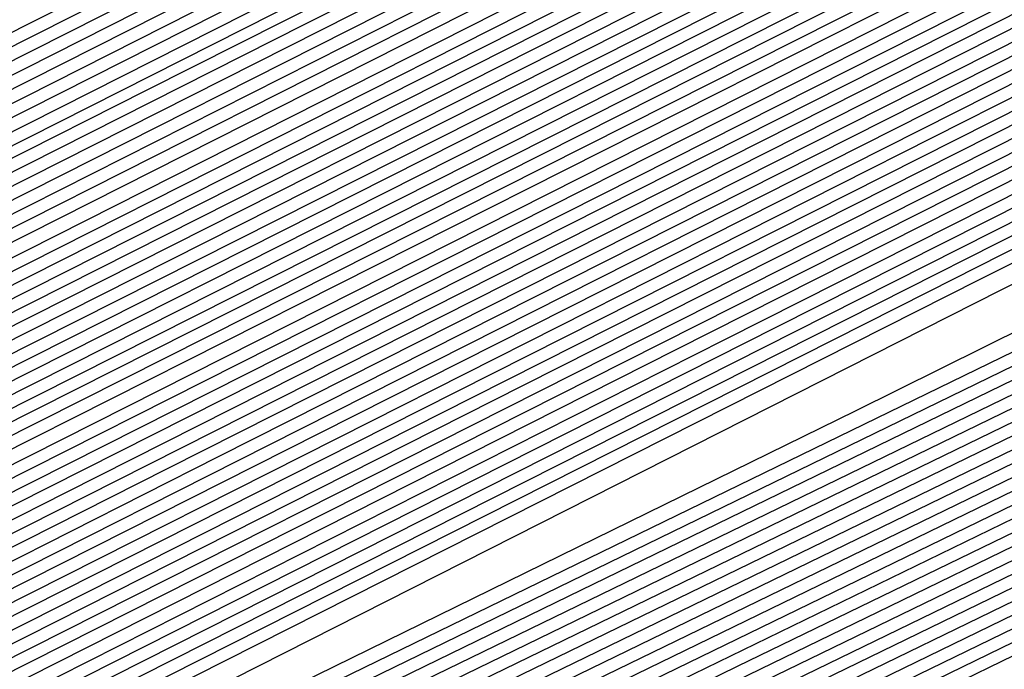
# Model space of a CAD drawing. Extents: x 3249832 to 3255657, y 13789405 to 13793316.
# Tile 381 of 656: x 3254717.086 to 3254718.228, y 13790588.887 to 13790589.639. Entities that reach past the tile are written whole.
import ezdxf

# ---------------------------------------------------------------- set-up
doc = ezdxf.new("R2010")
doc.units = 0
doc.header["$LTSCALE"] = 100
doc.header["$MEASUREMENT"] = 0
for name, color, linetype in [('GRATIO_CON', 10, 'CONTINUOUS'), ('GRATIO_ICON', 7, 'CONTINUOUS'), ('TARGETS_EAST', 7, 'CONTINUOUS')]:
    doc.layers.add(name, color=color, linetype=linetype)

# ---------------------------------------------------------------- blocks, each defined once
blk = doc.blocks.new('Gratio_032316_contours')
at = {"layer": 'GRATIO_CON', "color": 1, "linetype": 'Continuous', "flags": 128}
for points in [[(3254643.9573, 13790552.6097), (3254661.9705, 13790561.3498), (3254683.1246, 13790571.6892), (3254701.0934, 13790580.4969), (3254711.1333, 13790585.4226), (3254714.8321, 13790587.2398), (3254715.3601, 13790587.5029), (3254715.3596, 13790587.5069), (3254715.3595, 13790587.5098), (3254715.3603, 13790587.5104), (3254715.8805, 13790587.7597), (3254719.5093, 13790589.5191), (3254729.3537, 13790594.3022), (3254746.9632, 13790602.8693), (3254767.6581, 13790612.9672), (3254785.2011, 13790621.5892)], [(3254645.7757, 13790553.5142), (3254663.3285, 13790562.0309), (3254683.9419, 13790572.1067), (3254701.4513, 13790580.6909), (3254711.2342, 13790585.4933), (3254714.8385, 13790587.2659), (3254715.3542, 13790587.5212), (3254715.853, 13790587.7617), (3254719.3325, 13790589.4492), (3254728.7721, 13790594.0356), (3254745.6576, 13790602.2505), (3254765.5015, 13790611.9331), (3254782.3232, 13790620.2006)], [(3254647.5941, 13790554.4186), (3254664.6865, 13790562.712), (3254684.7593, 13790572.5235), (3254701.8095, 13790580.8826), (3254711.336, 13790585.5591), (3254714.8458, 13790587.2852), (3254715.348, 13790587.5339), (3254715.8254, 13790587.7641), (3254719.1557, 13790589.3793), (3254728.1905, 13790593.7691), (3254744.3519, 13790601.6317), (3254763.3449, 13790610.8991), (3254779.4453, 13790618.8121)], [(3254651.2308, 13790556.2274), (3254667.4026, 13790564.0741), (3254686.3942, 13790573.3572), (3254702.526, 13790581.266), (3254711.5395, 13790585.6907), (3254714.8603, 13790587.3239), (3254715.3355, 13790587.5594), (3254715.7702, 13790587.7691), (3254718.8022, 13790589.2396), (3254727.0274, 13790593.236), (3254741.7406, 13790600.3941), (3254759.0318, 13790608.8311), (3254773.6894, 13790616.035)], [(3254653.0492, 13790557.1319), (3254668.7606, 13790564.7552), (3254687.2116, 13790573.774), (3254702.8843, 13790581.4577), (3254711.6412, 13790585.7564), (3254714.8676, 13790587.3433), (3254715.3293, 13790587.5721), (3254715.7426, 13790587.7716), (3254718.6254, 13790589.1697), (3254726.4458, 13790592.9695), (3254740.435, 13790599.7753), (3254756.8752, 13790607.7971), (3254770.8115, 13790614.6465), (3254778.5294, 13790618.5309)], [(3254646.2517, 13790553.9528), (3254654.8675, 13790558.0363), (3254670.1186, 13790565.4362), (3254688.0291, 13790574.1908), (3254703.2426, 13790581.6494), (3254711.743, 13790585.8222), (3254714.8749, 13790587.3627), (3254715.3231, 13790587.5848), (3254715.7151, 13790587.774), (3254718.4486, 13790589.0998), (3254725.8643, 13790592.703), (3254739.1294, 13790599.1565), (3254754.7186, 13790606.7631), (3254767.9336, 13790613.258), (3254775.252, 13790616.9413)], [(3254648.3232, 13790554.9771), (3254656.6859, 13790558.9407), (3254671.4766, 13790566.1173), (3254688.8465, 13790574.6076), (3254703.6008, 13790581.8411), (3254711.8447, 13790585.888), (3254714.8821, 13790587.382), (3254715.3169, 13790587.5976), (3254715.6875, 13790587.7765), (3254718.2718, 13790589.03), (3254725.2827, 13790592.4364), (3254737.8237, 13790598.5377), (3254752.562, 13790605.7291), (3254765.0557, 13790611.8694), (3254771.9746, 13790615.3518)], [(3254652.466, 13790557.0257), (3254660.3226, 13790560.7496), (3254674.1927, 13790567.4794), (3254690.4813, 13790575.4413), (3254704.3173, 13790582.2246), (3254712.0482, 13790586.0196), (3254714.8967, 13790587.4207), (3254715.3044, 13790587.623), (3254715.6323, 13790587.7815), (3254717.9183, 13790588.8903), (3254724.1196, 13790591.9033), (3254735.2124, 13790597.3001), (3254748.2489, 13790603.6611), (3254759.2998, 13790609.0924), (3254765.4198, 13790612.1726), (3254767.5973, 13790613.3706), (3254767.8046, 13790613.628), (3254767.8447, 13790613.807), (3254768.8446, 13790614.4523), (3254771.7623, 13790616.0293)], [(3254651.241, 13790556.5836), (3254654.5375, 13790558.0501), (3254662.141, 13790561.654), (3254675.5507, 13790568.1605), (3254691.2988, 13790575.8581), (3254704.6756, 13790582.4163), (3254712.1499, 13790586.0854), (3254714.904, 13790587.4401), (3254715.2982, 13790587.6357), (3254715.6047, 13790587.7839), (3254717.7415, 13790588.8204), (3254723.538, 13790591.6368), (3254733.9068, 13790596.6813), (3254746.0923, 13790602.627), (3254756.4219, 13790607.7038), (3254762.1424, 13790610.583), (3254764.1778, 13790611.7028), (3254764.3715, 13790611.9434), (3254764.4337, 13790612.1232), (3254765.5415, 13790612.8137), (3254768.7386, 13790614.5249), (3254774.566, 13790617.5186)], [(3254651.548, 13790556.8702), (3254653.3699, 13790557.6315), (3254656.6089, 13790559.0744), (3254663.9594, 13790562.5584), (3254676.9087, 13790568.8416), (3254692.1162, 13790576.2749), (3254705.0338, 13790582.608), (3254712.2517, 13790586.1512), (3254714.9112, 13790587.4594), (3254715.292, 13790587.6484), (3254715.5771, 13790587.7864), (3254717.5647, 13790588.7505), (3254722.9564, 13790591.3703), (3254732.6011, 13790596.0625), (3254743.9357, 13790601.593), (3254753.544, 13790606.3153), (3254758.865, 13790608.9934), (3254760.7582, 13790610.035), (3254760.9385, 13790610.2589), (3254761.0228, 13790610.4394), (3254762.2384, 13790611.1751), (3254765.7149, 13790613.0205), (3254772.0375, 13790616.2604)], [(3254678.2668, 13790569.5227), (3254692.9336, 13790576.6918), (3254705.3921, 13790582.7997), (3254712.3534, 13790586.217), (3254714.9185, 13790587.4788), (3254715.2858, 13790587.6612), (3254715.5496, 13790587.7889), (3254717.3879, 13790588.6807), (3254722.3749, 13790591.1037), (3254731.2955, 13790595.4436), (3254741.7791, 13790600.559), (3254750.666, 13790604.9267), (3254755.5876, 13790607.4038), (3254757.3387, 13790608.3672), (3254757.5054, 13790608.5743), (3254757.6118, 13790608.7556), (3254758.9353, 13790609.5366), (3254762.6912, 13790611.5161), (3254769.509, 13790615.0021), (3254777.6739, 13790619.1394)], [(3254680.9828, 13790570.8848), (3254694.5684, 13790577.5253), (3254706.1082, 13790583.1826), (3254712.556, 13790586.3474), (3254714.9315, 13790587.5159), (3254715.271, 13790587.6858), (3254715.2714, 13790587.6881), (3254715.2722, 13790587.6892), (3254715.2732, 13790587.689), (3254715.4944, 13790587.7945), (3254717.0344, 13790588.541), (3254721.2117, 13790590.5707), (3254728.6842, 13790594.206), (3254737.4659, 13790598.491), (3254744.9102, 13790602.1497), (3254749.0328, 13790604.2246), (3254750.4996, 13790605.0316), (3254750.6393, 13790605.2051), (3254750.7899, 13790605.388), (3254752.329, 13790606.2594), (3254756.6438, 13790608.5072), (3254764.4521, 13790612.4857), (3254773.7947, 13790617.2146)], [(3254682.3408, 13790571.5658), (3254695.3858, 13790577.9421), (3254706.4664, 13790583.3743), (3254712.6576, 13790586.4132), (3254714.9386, 13790587.5352), (3254715.2646, 13790587.6983), (3254715.2651, 13790587.7006), (3254715.2659, 13790587.7017), (3254715.267, 13790587.7016), (3254715.4668, 13790587.797), (3254716.8576, 13790588.4711), (3254720.6302, 13790590.3041), (3254727.3786, 13790593.5872), (3254735.3094, 13790597.457), (3254742.0323, 13790600.7611), (3254745.7554, 13790602.635), (3254747.0801, 13790603.3639), (3254747.2062, 13790603.5205), (3254747.379, 13790603.7042), (3254749.0259, 13790604.6209), (3254753.6201, 13790607.0028), (3254761.9237, 13790611.2275), (3254771.8551, 13790616.2521)], [(3254683.6989, 13790572.2469), (3254696.2032, 13790578.3589), (3254706.8246, 13790583.566), (3254712.7593, 13790586.4789), (3254714.9457, 13790587.5545), (3254715.2583, 13790587.7108), (3254715.2588, 13790587.7131), (3254715.2597, 13790587.7142), (3254715.2608, 13790587.7142), (3254715.4392, 13790587.7994), (3254716.6808, 13790588.4013), (3254720.0486, 13790590.0376), (3254726.0729, 13790592.9684), (3254733.1528, 13790596.423), (3254739.1543, 13790599.3726), (3254742.478, 13790601.0454), (3254743.6606, 13790601.6961), (3254743.7731, 13790601.8359), (3254743.968, 13790602.0204), (3254745.7228, 13790602.9823), (3254750.5964, 13790605.4984), (3254759.3952, 13790609.9692), (3254769.9155, 13790615.2897), (3254779.2011, 13790619.9784)], [(3254685.0569, 13790572.928), (3254697.0206, 13790578.7757), (3254707.1829, 13790583.7577), (3254712.8609, 13790586.5447), (3254714.9528, 13790587.5738), (3254715.2519, 13790587.7234), (3254715.2526, 13790587.7256), (3254715.2535, 13790587.7267), (3254715.2546, 13790587.7269), (3254715.4116, 13790587.8019), (3254716.504, 13790588.3314), (3254719.4671, 13790589.7711), (3254724.7673, 13790592.3496), (3254730.9962, 13790595.389), (3254736.2764, 13790597.9841), (3254739.2006, 13790599.4558), (3254740.241, 13790600.0283), (3254740.3401, 13790600.1513), (3254740.5571, 13790600.3366), (3254742.4197, 13790601.3437), (3254747.5727, 13790603.994), (3254756.8668, 13790608.711), (3254767.9759, 13790614.3273), (3254777.7802, 13790619.2776)], [(3254687.7729, 13790574.2901), (3254698.6554, 13790579.6094), (3254707.8993, 13790584.1411), (3254713.0642, 13790586.6762), (3254714.9671, 13790587.6123), (3254715.2393, 13790587.7484), (3254715.24, 13790587.7505), (3254715.241, 13790587.7518), (3254715.2422, 13790587.7521), (3254715.3565, 13790587.8068), (3254716.1504, 13790588.1917), (3254718.3039, 13790589.238), (3254722.156, 13790591.112), (3254726.683, 13790593.3209), (3254730.5206, 13790595.207), (3254732.6458, 13790596.2766), (3254733.4019, 13790596.6927), (3254733.4739, 13790596.7821), (3254733.7351, 13790596.969), (3254735.8135, 13790598.0666), (3254741.5253, 13790600.9852), (3254751.8099, 13790606.1945), (3254764.0967, 13790612.4024), (3254774.9383, 13790617.8759)], [(3254689.131, 13790574.9712), (3254699.4729, 13790580.0262), (3254708.2575, 13790584.3328), (3254713.1658, 13790586.742), (3254714.9742, 13790587.6316), (3254715.2329, 13790587.761), (3254715.2337, 13790587.763), (3254715.2348, 13790587.7643), (3254715.2359, 13790587.7648), (3254715.3289, 13790587.8092), (3254715.9737, 13790588.1218), (3254717.7224, 13790588.9714), (3254720.8504, 13790590.4932), (3254724.5264, 13790592.2869), (3254727.6426, 13790593.8185), (3254729.3684, 13790594.687), (3254729.9824, 13790595.0249), (3254730.0409, 13790595.0975), (3254730.3242, 13790595.2852), (3254732.5104, 13790596.428), (3254738.5016, 13790599.4807), (3254749.2814, 13790604.9363), (3254762.1571, 13790611.44), (3254773.5174, 13790617.1751)], [(3254690.489, 13790575.6522), (3254700.2903, 13790580.443), (3254708.6157, 13790584.5245), (3254713.2674, 13790586.8077), (3254714.9813, 13790587.6509), (3254715.2266, 13790587.7735), (3254715.2275, 13790587.7755), (3254715.2286, 13790587.7768), (3254715.2297, 13790587.7774), (3254715.3013, 13790587.8117), (3254715.7969, 13790588.0519), (3254717.1408, 13790588.7049), (3254719.5447, 13790589.8744), (3254722.3699, 13790591.2529), (3254724.7647, 13790592.4299), (3254726.091, 13790593.0974), (3254726.5629, 13790593.3571), (3254726.6078, 13790593.4129), (3254726.9132, 13790593.6014), (3254729.2072, 13790594.7894), (3254735.4779, 13790597.9763), (3254746.753, 13790603.6781), (3254760.2175, 13790610.4776), (3254772.0965, 13790616.4743)], [(3254691.847, 13790576.3333), (3254701.1077, 13790580.8598), (3254708.9739, 13790584.7162), (3254713.3691, 13790586.8735), (3254714.9885, 13790587.6701), (3254715.2202, 13790587.7861), (3254715.2212, 13790587.788), (3254715.2224, 13790587.7893), (3254715.2235, 13790587.79), (3254715.2737, 13790587.8141), (3254715.6201, 13790587.9821), (3254716.5592, 13790588.4384), (3254718.2391, 13790589.2556), (3254720.2133, 13790590.2189), (3254721.8868, 13790591.0414), (3254722.8136, 13790591.5079), (3254723.1433, 13790591.6893), (3254723.1747, 13790591.7283), (3254723.5023, 13790591.9176), (3254725.9041, 13790593.1509), (3254732.4543, 13790596.4719), (3254744.2245, 13790602.4199), (3254758.2779, 13790609.5152)], [(3254687.5981, 13790574.316), (3254694.5631, 13790577.6954), (3254702.7425, 13790581.6935), (3254709.6903, 13790585.0996), (3254713.5723, 13790587.005), (3254715.0027, 13790587.7087), (3254715.2076, 13790587.8111), (3254715.2155, 13790587.8162), (3254715.2646, 13790587.8408), (3254715.3952, 13790587.9046), (3254715.6275, 13790588.0179), (3254715.8997, 13790588.1512), (3254716.1297, 13790588.2654), (3254716.6303, 13790588.5199), (3254719.2939, 13790589.8681), (3254726.4082, 13790593.462), (3254739.168, 13790599.9031), (3254754.3988, 13790607.5903), (3254767.8337, 13790614.3719), (3254776.2164, 13790618.6078)], [(3254651.0069, 13790556.9616), (3254655.5123, 13790559.1072), (3254661.3217, 13790561.894), (3254668.1197, 13790565.1602), (3254674.8023, 13790568.3631), (3254680.0684, 13790570.8643), (3254683.1747, 13790572.3015), (3254685.6089, 13790573.4148), (3254689.4165, 13790575.2204), (3254695.9211, 13790578.3765), (3254703.5599, 13790582.1103), (3254710.0485, 13790585.2913), (3254713.674, 13790587.0708), (3254715.0098, 13790587.728), (3254715.2012, 13790587.8237), (3254715.5767, 13790588.0145), (3254718.1988, 13790589.3384), (3254725.3135, 13790592.9288), (3254738.0825, 13790599.3724), (3254753.3307, 13790607.0675), (3254766.7985, 13790613.8657), (3254775.2332, 13790618.1281)], [(3254651.9652, 13790557.4392), (3254656.6382, 13790559.6653), (3254662.6638, 13790562.5558), (3254669.7147, 13790565.9438), (3254676.6453, 13790569.2668), (3254682.1055, 13790571.8639), (3254685.3036, 13790573.3493), (3254687.6804, 13790574.4392), (3254691.2349, 13790576.1249), (3254697.2791, 13790579.0576), (3254704.3773, 13790582.5271), (3254710.4067, 13790585.483), (3254713.7756, 13790587.1366), (3254715.0169, 13790587.7472), (3254715.1948, 13790587.8363), (3254715.5637, 13790588.0238), (3254718.1399, 13790589.3246), (3254725.1298, 13790592.8522), (3254737.6771, 13790599.1838), (3254752.6727, 13790606.7516), (3254765.9448, 13790613.4511), (3254774.3039, 13790617.6754)], [(3254652.9236, 13790557.9168), (3254657.7641, 13790560.2233), (3254664.0059, 13790563.2177), (3254671.3097, 13790566.7274), (3254678.4883, 13790570.1706), (3254684.1427, 13790572.8635), (3254687.4325, 13790574.3972), (3254689.7518, 13790575.4635), (3254693.0532, 13790577.0293), (3254698.6371, 13790579.7386), (3254705.1948, 13790582.9439), (3254710.7649, 13790585.6747), (3254713.8772, 13790587.2023), (3254715.024, 13790587.7665), (3254715.1884, 13790587.8489), (3254715.5508, 13790588.0331), (3254718.0809, 13790589.3107), (3254724.9462, 13790592.7755), (3254737.2717, 13790598.9953), (3254752.0148, 13790606.4357), (3254765.0911, 13790613.0365), (3254773.3746, 13790617.2228)], [(3254651.3, 13790557.2133), (3254654.8403, 13790558.872), (3254660.0158, 13790561.3394), (3254666.6901, 13790564.5414), (3254674.4997, 13790568.2945), (3254682.1743, 13790571.9781), (3254688.2171, 13790574.8626), (3254691.6904, 13790576.4929), (3254693.8947, 13790577.5121), (3254696.69, 13790578.8381), (3254701.3532, 13790581.1008), (3254706.8296, 13790583.7776), (3254711.4814, 13790586.0581), (3254714.0805, 13790587.3339), (3254715.0382, 13790587.8051), (3254715.1756, 13790587.8741), (3254715.5248, 13790588.0517), (3254717.9631, 13790589.2831), (3254724.5788, 13790592.6221), (3254736.4608, 13790598.6182), (3254750.699, 13790605.8039), (3254763.3837, 13790612.2073), (3254771.5159, 13790616.3175)], [(3254652.1439, 13790557.6356), (3254655.7986, 13790559.3495), (3254661.1417, 13790561.8975), (3254668.0321, 13790565.2032), (3254676.0946, 13790569.078), (3254684.0173, 13790572.8819), (3254690.2542, 13790575.8622), (3254693.8193, 13790577.5407), (3254695.9661, 13790578.5364), (3254698.5083, 13790579.7426), (3254702.7112, 13790581.7819), (3254707.647, 13790584.1944), (3254711.8396, 13790586.2498), (3254714.1821, 13790587.3996), (3254715.0454, 13790587.8244), (3254715.1692, 13790587.8867), (3254715.5119, 13790588.061), (3254717.9042, 13790589.2693), (3254724.3952, 13790592.5454), (3254736.0554, 13790598.4297), (3254750.0411, 13790605.488), (3254762.53, 13790611.7927), (3254770.5866, 13790615.8649), (3254774.8217, 13790618.021)], [(3254692.2914, 13790576.8618), (3254695.9482, 13790578.5886), (3254698.0375, 13790579.5607), (3254700.3267, 13790580.647), (3254704.0693, 13790582.4629), (3254708.4644, 13790584.6112), (3254712.1978, 13790586.4415), (3254714.2838, 13790587.4654), (3254715.0525, 13790587.8436), (3254715.1628, 13790587.899), (3254715.1638, 13790587.9005), (3254715.1651, 13790587.902), (3254715.1662, 13790587.9033), (3254715.5018, 13790588.0733), (3254717.8471, 13790589.2573), (3254724.2124, 13790592.4695), (3254735.6502, 13790598.2414), (3254749.3832, 13790605.1722), (3254761.6763, 13790611.3781), (3254769.6572, 13790615.4123), (3254773.9041, 13790617.5743)], [(3254687.7034, 13790574.6894), (3254694.3286, 13790577.8614), (3254698.0771, 13790579.6365), (3254700.109, 13790580.5851), (3254702.1451, 13790581.5514), (3254705.4273, 13790583.144), (3254709.2818, 13790585.0281), (3254712.556, 13790586.6332), (3254714.3854, 13790587.5311), (3254715.0596, 13790587.8629), (3254715.1564, 13790587.9115), (3254715.1574, 13790587.913), (3254715.1587, 13790587.9145), (3254715.1597, 13790587.9158), (3254715.4888, 13790588.0826), (3254717.7882, 13790589.2435), (3254724.0287, 13790592.3929), (3254735.2448, 13790598.0529), (3254748.7253, 13790604.8563), (3254760.8226, 13790610.9635), (3254768.7279, 13790614.9597), (3254772.9866, 13790617.1276)], [(3254691.3894, 13790576.4969), (3254698.4029, 13790579.8606), (3254702.3349, 13790581.7322), (3254704.2518, 13790582.6337), (3254705.7818, 13790583.3603), (3254708.1433, 13790584.5061), (3254710.9167, 13790585.8617), (3254713.2724, 13790587.0166), (3254714.5887, 13790587.6627), (3254715.0738, 13790587.9014), (3254715.1436, 13790587.9366), (3254715.1446, 13790587.938), (3254715.1458, 13790587.9395), (3254715.1469, 13790587.941), (3254715.4628, 13790588.1013), (3254717.6703, 13790589.2159), (3254723.6614, 13790592.2395), (3254734.4339, 13790597.6758), (3254747.4094, 13790604.2245), (3254759.1152, 13790610.1344), (3254766.8692, 13790614.0544), (3254771.1515, 13790616.2343)], [(3254684.0695, 13790572.9958), (3254693.2324, 13790577.4007), (3254700.4401, 13790580.8601), (3254704.4638, 13790582.78), (3254706.3233, 13790583.658), (3254707.6001, 13790584.2647), (3254709.5014, 13790585.1872), (3254711.7343, 13790586.2788), (3254713.6314, 13790587.2092), (3254714.6921, 13790587.7304), (3254715.0837, 13790587.9238), (3254715.1405, 13790587.9531), (3254715.4499, 13790588.1105), (3254717.6114, 13790589.2021), (3254723.4777, 13790592.1629), (3254734.0285, 13790597.4873), (3254746.7515, 13790603.9086), (3254758.2615, 13790609.7198), (3254765.9399, 13790613.6018), (3254770.2339, 13790615.7876), (3254772.3576, 13790616.8983)], [(3254685.6645, 13790573.7793), (3254695.0754, 13790578.3044), (3254702.4773, 13790581.8597), (3254706.5928, 13790583.8279), (3254708.3947, 13790584.6823), (3254709.4185, 13790585.1691), (3254710.8594, 13790585.8683), (3254712.5517, 13790586.6956), (3254713.9896, 13790587.4009), (3254714.7937, 13790587.7962), (3254715.0908, 13790587.9432), (3254715.1341, 13790587.9658), (3254715.4369, 13790588.1198), (3254717.5524, 13790589.1883), (3254723.294, 13790592.0862), (3254733.6231, 13790597.2988), (3254746.0936, 13790603.5927), (3254757.4078, 13790609.3052), (3254765.0105, 13790613.1491), (3254769.3164, 13790615.3409), (3254771.4825, 13790616.4728)], [(3254687.2595, 13790574.5629), (3254696.9184, 13790579.2082), (3254704.5144, 13790582.8593), (3254708.7217, 13790584.8757), (3254710.4661, 13790585.7067), (3254711.2369, 13790586.0736), (3254712.2174, 13790586.5494), (3254713.3691, 13790587.1124), (3254714.3478, 13790587.5926), (3254714.8953, 13790587.862), (3254715.0978, 13790587.9625), (3254715.1276, 13790587.9785), (3254715.4239, 13790588.1292), (3254717.4935, 13790589.1745), (3254723.1104, 13790592.0095), (3254733.2176, 13790597.1102), (3254745.4357, 13790603.2768), (3254756.5541, 13790608.8906), (3254764.0812, 13790612.6965), (3254768.3988, 13790614.8943), (3254770.6075, 13790616.0472), (3254771.7108, 13790616.6657)], [(3254690.4495, 13790576.13), (3254700.6044, 13790581.0157), (3254708.5888, 13790584.8585), (3254712.9795, 13790586.9715), (3254714.609, 13790587.7553), (3254714.8736, 13790587.8824), (3254714.9335, 13790587.9115), (3254715.004, 13790587.9462), (3254715.0642, 13790587.9761), (3254715.0986, 13790587.9937), (3254715.112, 13790588.0013), (3254715.1148, 13790588.0038), (3254715.3979, 13790588.1479), (3254717.3756, 13790589.147), (3254722.743, 13790591.8562), (3254732.4068, 13790596.7332), (3254744.1198, 13790602.645), (3254754.8468, 13790608.0614), (3254762.2225, 13790611.7913), (3254766.5637, 13790614.0009), (3254768.8573, 13790615.1961), (3254770.0169, 13790615.8415), (3254770.6619, 13790616.237), (3254771.3382, 13790616.6417)], [(3254691.3246, 13790576.5671), (3254701.2561, 13790581.3455), (3254709.0349, 13790585.09), (3254713.3077, 13790587.1475), (3254714.8826, 13790587.9066), (3254715.1084, 13790588.0164), (3254715.3849, 13790588.1572), (3254717.3167, 13790589.1332), (3254722.5594, 13790591.7795), (3254732.0013, 13790596.5446), (3254743.4619, 13790602.3291), (3254753.9931, 13790607.6468), (3254761.2932, 13790611.3386), (3254765.6461, 13790613.5543), (3254767.9823, 13790614.7706), (3254769.17, 13790615.4294), (3254769.8305, 13790615.8319), (3254770.5233, 13790616.2441), (3254771.6468, 13790616.8582)], [(3254692.0922, 13790576.9523), (3254701.7295, 13790581.5891), (3254709.2424, 13790585.2057), (3254713.3647, 13790587.1907), (3254714.8842, 13790587.9231), (3254715.102, 13790588.0291), (3254715.3719, 13790588.1666), (3254717.2577, 13790589.1194), (3254722.3757, 13790591.7029), (3254731.5959, 13790596.3561), (3254742.804, 13790602.0133), (3254753.1394, 13790607.2322), (3254760.3638, 13790610.886), (3254764.7286, 13790613.1076), (3254767.1072, 13790614.345), (3254768.3231, 13790615.0173), (3254768.9992, 13790615.4268), (3254769.7083, 13790615.8466), (3254770.8588, 13790616.474), (3254772.2008, 13790617.2017)], [(3254683.086, 13790572.6396), (3254692.8597, 13790577.3375), (3254702.2029, 13790581.8327), (3254709.4499, 13790585.3213), (3254713.4218, 13790587.234), (3254714.8858, 13790587.9396), (3254715.0956, 13790588.0417), (3254715.359, 13790588.1759), (3254717.1988, 13790589.1056), (3254722.192, 13790591.6262), (3254731.1905, 13790596.1676), (3254742.1461, 13790601.6974), (3254752.2857, 13790606.8176), (3254759.4345, 13790610.4334), (3254763.811, 13790612.6609), (3254766.2321, 13790613.9195), (3254767.4761, 13790614.6052), (3254768.1678, 13790615.0216), (3254768.8934, 13790615.4491), (3254770.0708, 13790616.0899), (3254771.4446, 13790616.8335)], [(3254685.0376, 13790573.6106), (3254694.3948, 13790578.1075), (3254703.1496, 13790582.3192), (3254709.8648, 13790585.5517), (3254713.5359, 13790587.3196), (3254714.8889, 13790587.9721), (3254715.0828, 13790588.0668), (3254715.333, 13790588.1946), (3254717.0809, 13790589.0781), (3254721.8247, 13790591.4729), (3254730.3796, 13790595.7905), (3254740.8302, 13790601.0656), (3254750.5783, 13790605.9885), (3254757.5758, 13790609.5281), (3254761.9759, 13790611.7676), (3254764.482, 13790613.0684), (3254765.7823, 13790613.781), (3254766.5051, 13790614.2114), (3254767.2635, 13790614.6541), (3254768.4947, 13790615.3216), (3254769.9322, 13790616.0971), (3254771.1334, 13790616.7816)], [(3254686.0134, 13790574.0961), (3254695.1623, 13790578.4926), (3254703.623, 13790582.5627), (3254710.0723, 13790585.6672), (3254713.5929, 13790587.3627), (3254714.8905, 13790587.9885), (3254715.0765, 13790588.0794), (3254715.32, 13790588.2039), (3254717.022, 13790589.0643), (3254721.641, 13790591.3962), (3254729.9742, 13790595.602), (3254740.1723, 13790600.7497), (3254749.7246, 13790605.5739), (3254756.6465, 13790609.0755), (3254761.0584, 13790611.3209), (3254763.6069, 13790612.6429), (3254764.9354, 13790613.3689), (3254765.6738, 13790613.8062), (3254766.4486, 13790614.2565), (3254767.7067, 13790614.9375), (3254769.176, 13790615.729), (3254770.4045, 13790616.4267), (3254771.0551, 13790616.8757), (3254771.2495, 13790617.1191)], [(3254686.9892, 13790574.5817), (3254695.9299, 13790578.8778), (3254704.0964, 13790582.8062), (3254710.2798, 13790585.7827), (3254713.65, 13790587.4058), (3254714.8921, 13790588.0049), (3254715.0701, 13790588.092), (3254715.307, 13790588.2133), (3254716.963, 13790589.0505), (3254721.4573, 13790591.3195), (3254729.5688, 13790595.4135), (3254739.5144, 13790600.4338), (3254748.8709, 13790605.1593)], [(3254687.965, 13790575.0672), (3254696.6974, 13790579.2629), (3254704.5698, 13790583.0496), (3254710.4873, 13790585.8981), (3254713.707, 13790587.4489), (3254714.8937, 13790588.0213), (3254715.0637, 13790588.1046), (3254715.2941, 13790588.2226), (3254716.9041, 13790589.0367), (3254721.2737, 13790591.2429), (3254729.1633, 13790595.2249), (3254738.8565, 13790600.1179), (3254748.0172, 13790604.7447)], [(3254689.9166, 13790576.0383), (3254698.2325, 13790580.0332), (3254705.5166, 13790583.5369), (3254710.9023, 13790586.1303), (3254714.0382, 13790587.647), (3254716.632, 13790588.9334), (3254720.906, 13790591.0888), (3254728.3524, 13790594.8476), (3254737.5406, 13790599.4861), (3254746.3098, 13790603.9155)], [(3254690.8924, 13790576.5238), (3254699.0001, 13790580.4183), (3254705.9899, 13790583.7804), (3254711.1098, 13790586.2458), (3254714.0887, 13790587.6869), (3254716.581, 13790588.9235), (3254720.7224, 13790591.0121), (3254727.947, 13790594.6591), (3254736.8827, 13790599.1702), (3254745.4561, 13790603.5009)], [(3254691.8683, 13790577.0094), (3254699.7676, 13790580.8035), (3254706.4633, 13790584.0239), (3254711.3173, 13790586.3613), (3254714.1392, 13790587.7268), (3254716.5301, 13790588.9136), (3254720.5388, 13790590.9355), (3254727.5416, 13790594.4706), (3254736.2248, 13790598.8543), (3254744.6024, 13790603.0863), (3254751.0704, 13790606.3597)], [(3254684.5147, 13790573.5023), (3254692.8441, 13790577.4949), (3254700.5352, 13790581.1886), (3254706.9367, 13790584.2674), (3254711.5248, 13790586.4768), (3254714.1897, 13790587.7666), (3254716.4792, 13790588.9036), (3254720.3552, 13790590.8588), (3254727.1361, 13790594.2821), (3254735.5669, 13790598.5384), (3254743.7487, 13790602.6718), (3254750.1411, 13790605.9071)], [(3254686.5494, 13790574.5139), (3254694.7957, 13790578.466), (3254702.0703, 13790581.9589), (3254707.8835, 13790584.7544), (3254711.9397, 13790586.7079), (3254714.2907, 13790587.8464), (3254716.3774, 13790588.8837), (3254719.9879, 13790590.7055), (3254726.3253, 13790593.905), (3254734.251, 13790597.9066), (3254742.0413, 13790601.8426), (3254748.2824, 13790605.0018)], [(3254687.5668, 13790575.0197), (3254695.7715, 13790578.9516), (3254702.8378, 13790582.344), (3254708.3569, 13790584.9979), (3254712.1472, 13790586.8234), (3254714.3412, 13790587.8862), (3254716.3265, 13790588.8738), (3254719.8043, 13790590.6289), (3254725.9199, 13790593.7165), (3254733.5931, 13790597.5908), (3254741.1877, 13790601.428), (3254747.3531, 13790604.5492)], [(3254688.5842, 13790575.5255), (3254696.7473, 13790579.4371), (3254703.6054, 13790582.7292), (3254708.8303, 13790585.2414), (3254712.3547, 13790586.9389), (3254714.3917, 13790587.9261), (3254716.2755, 13790588.8639), (3254719.6207, 13790590.5522), (3254725.5145, 13790593.528), (3254732.9352, 13790597.2749), (3254740.334, 13790601.0134), (3254746.4237, 13790604.0966)], [(3254689.6015, 13790576.0313), (3254697.7231, 13790579.9226), (3254704.3729, 13790583.1143), (3254709.3036, 13790585.4849), (3254712.5622, 13790587.0544), (3254714.4422, 13790587.966), (3254716.2246, 13790588.8539), (3254719.4371, 13790590.4756), (3254725.1091, 13790593.3394), (3254732.2773, 13790596.959), (3254739.4803, 13790600.5988), (3254745.4944, 13790603.644)], [(3254691.6363, 13790577.0429), (3254699.6748, 13790580.8937), (3254705.908, 13790583.8846), (3254710.2504, 13790585.9718), (3254712.9771, 13790587.2855), (3254714.5432, 13790588.0457), (3254716.1228, 13790588.834), (3254719.0698, 13790590.3223), (3254724.2982, 13790592.9624), (3254730.9614, 13790596.3272), (3254737.7729, 13790599.7696), (3254743.6357, 13790602.7387), (3254748.2126, 13790605.0675)], [(3254692.6536, 13790577.5487), (3254700.6506, 13790581.3793), (3254706.6756, 13790584.2697), (3254710.7238, 13790586.2153), (3254713.1846, 13790587.401), (3254714.5937, 13790588.0856), (3254716.0719, 13790588.8241), (3254718.8862, 13790590.2456), (3254723.8928, 13790592.7739), (3254730.3035, 13790596.0113), (3254736.9192, 13790599.355), (3254742.7064, 13790602.2861), (3254747.295, 13790604.6208)], [(3254685.2107, 13790574.0117), (3254693.671, 13790578.0546), (3254701.6264, 13790581.8648), (3254707.4431, 13790584.6548), (3254711.1972, 13790586.4588), (3254713.3921, 13790587.5165), (3254714.6442, 13790588.1255), (3254716.0209, 13790588.8142), (3254718.7026, 13790590.169), (3254723.4874, 13790592.5853), (3254729.6456, 13790595.6954), (3254736.0655, 13790598.9404), (3254741.777, 13790601.8334), (3254746.3775, 13790604.1742)], [(3254686.1555, 13790574.4828), (3254694.6884, 13790578.5604), (3254702.6022, 13790582.3504), (3254708.2106, 13790585.04), (3254711.6706, 13790586.7023), (3254713.5996, 13790587.6321), (3254714.6947, 13790588.1653), (3254715.97, 13790588.8042), (3254718.519, 13790590.0923), (3254723.082, 13790592.3968), (3254728.9877, 13790595.3795), (3254735.2118, 13790598.5259), (3254740.8477, 13790601.3808), (3254745.4599, 13790603.7275)], [(3254688.0451, 13790575.4249), (3254696.7231, 13790579.572), (3254704.5538, 13790583.3214), (3254709.7457, 13790585.8102), (3254712.6173, 13790587.189), (3254714.0145, 13790587.8622), (3254714.6772, 13790588.1834), (3254714.921, 13790588.3035), (3254714.9555, 13790588.3228), (3254715.0737, 13790588.3847), (3254715.9023, 13790588.8045), (3254718.1514, 13790589.9405), (3254722.271, 13790592.0202), (3254727.6719, 13790594.7478), (3254733.5044, 13790597.6967), (3254738.989, 13790600.4756), (3254743.6248, 13790602.8341), (3254746.9805, 13790604.5574)], [(3254688.9898, 13790575.8959), (3254697.7405, 13790580.0778), (3254705.5297, 13790583.8072), (3254710.5133, 13790586.1957), (3254713.0907, 13790587.4331), (3254714.222, 13790587.9784), (3254714.7343, 13790588.2272), (3254714.9226, 13790588.3206), (3254714.9492, 13790588.336), (3254715.0608, 13790588.3945), (3254715.8434, 13790588.791), (3254717.9677, 13790589.864), (3254721.8656, 13790591.8317), (3254727.0139, 13790594.4319), (3254732.6507, 13790597.2821), (3254738.0597, 13790600.0229), (3254742.7072, 13790602.3875), (3254746.1055, 13790604.1319)], [(3254689.9346, 13790576.367), (3254698.7579, 13790580.5836), (3254706.5055, 13790584.2927), (3254711.2809, 13790586.5807), (3254713.5641, 13790587.6764), (3254714.4295, 13790588.0938), (3254714.7913, 13790588.2703), (3254714.9242, 13790588.3372), (3254714.9428, 13790588.3489), (3254715.0479, 13790588.4041), (3254715.7845, 13790588.7774), (3254717.7841, 13790589.7874), (3254721.4602, 13790591.6432), (3254726.356, 13790594.116), (3254731.797, 13790596.8675), (3254737.1303, 13790599.5703), (3254741.7897, 13790601.9408), (3254745.2304, 13790603.7063)], [(3254690.8794, 13790576.838), (3254699.7752, 13790581.0894), (3254707.4813, 13790584.7781), (3254712.0484, 13790586.9658), (3254714.0375, 13790587.9198), (3254714.637, 13790588.2092), (3254714.8484, 13790588.3135), (3254714.9258, 13790588.3538), (3254714.9365, 13790588.3618), (3254715.0349, 13790588.4138), (3254715.7256, 13790588.7638), (3254717.6004, 13790589.7108), (3254721.0548, 13790591.4547), (3254725.6981, 13790593.8001), (3254730.9433, 13790596.4529), (3254736.201, 13790599.1177), (3254740.8721, 13790601.4941), (3254744.3553, 13790603.2808), (3254746.3031, 13790604.3029)], [(3254692.4887, 13790577.6457), (3254701.3754, 13790581.893), (3254708.9279, 13790585.5089), (3254713.1479, 13790587.5316), (3254714.7022, 13790588.2788), (3254714.9237, 13790588.3879), (3254715.009, 13790588.4331), (3254715.6077, 13790588.7367), (3254717.2331, 13790589.5577), (3254720.2439, 13790591.0777), (3254724.3823, 13790593.1684), (3254729.2359, 13790595.6237), (3254734.3423, 13790598.2124), (3254739.037, 13790600.6008), (3254742.6052, 13790602.4297), (3254744.6092, 13790603.4787), (3254745.7211, 13790604.0829)], [(3254685.5623, 13790574.3682), (3254692.9579, 13790577.8894), (3254701.6558, 13790582.0461), (3254709.0481, 13790585.5838), (3254713.1792, 13790587.561), (3254714.7014, 13790588.2896), (3254714.9188, 13790588.3948), (3254714.9975, 13790588.4372), (3254715.5498, 13790588.7195), (3254717.0499, 13790589.4795), (3254719.8386, 13790590.8887), (3254723.7244, 13790592.8524), (3254728.3822, 13790595.2091), (3254733.413, 13790597.7598), (3254738.1195, 13790600.1541), (3254741.7301, 13790602.0041), (3254743.7623, 13790603.0666), (3254744.8898, 13790603.6778)], [(3254686.1924, 13790574.6882), (3254693.4274, 13790578.1329), (3254701.9363, 13790582.1993), (3254709.1682, 13790585.6599), (3254713.2098, 13790587.5938), (3254714.6992, 13790588.3063), (3254714.9121, 13790588.4088), (3254714.9844, 13790588.4475), (3254715.4908, 13790588.7062), (3254716.8662, 13790589.403), (3254719.4332, 13790590.7003), (3254723.0664, 13790592.5365), (3254727.5286, 13790594.7946), (3254732.4837, 13790597.3072), (3254737.2019, 13790599.7074), (3254740.855, 13790601.5786), (3254742.9154, 13790602.6545), (3254744.0584, 13790603.2727), (3254745.2603, 13790603.921)], [(3254686.8224, 13790575.0082), (3254693.8968, 13790578.3764), (3254702.2169, 13790582.3524), (3254709.2883, 13790585.736), (3254713.2404, 13790587.6267), (3254714.6969, 13790588.3229), (3254714.9054, 13790588.4228), (3254714.9712, 13790588.4578), (3254715.4318, 13790588.693), (3254716.6825, 13790589.3266), (3254719.0277, 13790590.5118), (3254722.4085, 13790592.2206), (3254726.6749, 13790594.38), (3254731.5543, 13790596.8545), (3254736.2844, 13790599.2608), (3254739.9799, 13790601.153), (3254742.0685, 13790602.2424), (3254743.2271, 13790602.8675), (3254744.4453, 13790603.5235), (3254746.4302, 13790604.5655)], [(3254688.0825, 13790575.6481), (3254694.8356, 13790578.8633), (3254702.778, 13790582.6587), (3254709.5285, 13790585.8883), (3254713.3016, 13790587.6925), (3254714.6925, 13790588.3563), (3254714.8919, 13790588.4508), (3254714.9449, 13790588.4784), (3254715.3138, 13790588.6665), (3254716.3151, 13790589.1737), (3254718.2169, 13790590.1349), (3254721.0927, 13790591.5889), (3254724.9675, 13790593.5508), (3254729.6956, 13790595.9493), (3254734.4493, 13790598.3674), (3254738.2298, 13790600.3019), (3254740.3746, 13790601.4183), (3254741.5643, 13790602.0572), (3254742.8154, 13790602.7285), (3254744.8542, 13790603.7972)], [(3254688.7126, 13790575.9681), (3254695.3051, 13790579.1068), (3254703.0585, 13790582.8118), (3254709.6486, 13790585.9644), (3254713.3321, 13790587.7254), (3254714.6902, 13790588.373), (3254714.8852, 13790588.4648), (3254714.9318, 13790588.4887), (3254715.2548, 13790588.6532), (3254716.1314, 13790589.0973), (3254717.8114, 13790589.9464), (3254720.4348, 13790591.273), (3254724.1138, 13790593.1362), (3254728.7663, 13790595.4966), (3254733.5317, 13790597.9207), (3254737.3547, 13790599.8764), (3254739.5277, 13790601.0062), (3254740.733, 13790601.6521), (3254742.0005, 13790602.331), (3254744.0662, 13790603.4131), (3254746.4898, 13790604.6831)], [(3254689.3426, 13790576.2881), (3254695.7745, 13790579.3503), (3254703.3391, 13790582.965), (3254709.7687, 13790586.0406), (3254713.3627, 13790587.7583), (3254714.688, 13790588.3896), (3254714.8784, 13790588.4788), (3254714.9186, 13790588.4989), (3254715.1958, 13790588.64), (3254715.9477, 13790589.0209), (3254717.406, 13790589.758), (3254719.7768, 13790590.9571), (3254723.2601, 13790592.7216), (3254727.837, 13790595.044), (3254732.6141, 13790597.4741), (3254736.4797, 13790599.4508), (3254738.6808, 13790600.5941), (3254739.9016, 13790601.247), (3254741.1856, 13790601.9335), (3254743.2781, 13790603.029), (3254745.7336, 13790604.3149)], [(3254689.9727, 13790576.6081), (3254696.2439, 13790579.5938), (3254703.6196, 13790583.1181), (3254709.8888, 13790586.1167), (3254713.3933, 13790587.7912), (3254714.6858, 13790588.4063), (3254714.8717, 13790588.4927), (3254714.9055, 13790588.5092), (3254715.1367, 13790588.6267), (3254715.764, 13790588.9444), (3254717.0006, 13790589.5695), (3254719.1189, 13790590.6412), (3254722.4064, 13790592.307), (3254726.9076, 13790594.5914), (3254731.6966, 13790597.0274), (3254735.6046, 13790599.0253), (3254737.8339, 13790600.182), (3254739.0703, 13790600.8418), (3254740.3706, 13790601.5359), (3254742.4901, 13790602.6448), (3254744.9774, 13790603.9467)]]:
    blk.add_lwpolyline(points, dxfattribs=at)
at = {"layer": 'GRATIO_ICON', "color": 7, "linetype": 'Continuous', "flags": 128}
for points in [[(3254649.4124, 13790555.323), (3254666.0445, 13790563.393), (3254685.5768, 13790572.9403), (3254702.1678, 13790581.0743), (3254711.4377, 13790585.6249), (3254714.8531, 13790587.3046), (3254715.3418, 13790587.5467), (3254715.7978, 13790587.7666), (3254718.979, 13790589.3094), (3254727.609, 13790593.5026), (3254743.0463, 13790601.0129), (3254761.1884, 13790609.8651), (3254776.5674, 13790617.4236)], [(3254650.3946, 13790556.0014), (3254658.5043, 13790559.8452), (3254672.8347, 13790566.7984), (3254689.6639, 13790575.0245), (3254703.9591, 13790582.0328), (3254711.9464, 13790585.9538), (3254714.8894, 13790587.4014), (3254715.3107, 13790587.6103), (3254715.6599, 13790587.779), (3254718.095, 13790588.9601), (3254724.7011, 13790592.1699), (3254736.5181, 13790597.9189), (3254750.4054, 13790604.6951), (3254762.1777, 13790610.4809), (3254768.6972, 13790613.7622), (3254771.0169, 13790615.0384), (3254771.2377, 13790615.3126)], [(3254679.6248, 13790570.2037), (3254693.751, 13790577.1084), (3254705.75, 13790582.9909), (3254712.4544, 13790586.2816), (3254714.9243, 13790587.4967), (3254715.2773, 13790587.6732), (3254715.2777, 13790587.6756), (3254715.2784, 13790587.6767), (3254715.2794, 13790587.6764), (3254715.5219, 13790587.7921), (3254717.2111, 13790588.6109), (3254721.7933, 13790590.8372), (3254729.9899, 13790594.8248), (3254739.6225, 13790599.525), (3254747.7881, 13790603.5382), (3254752.3102, 13790605.8142), (3254753.9192, 13790606.6994), (3254754.0723, 13790606.8897), (3254754.2009, 13790607.0718), (3254755.6321, 13790607.898), (3254759.6675, 13790610.0116), (3254766.9806, 13790613.7439), (3254775.7343, 13790618.177)], [(3254686.4149, 13790573.609), (3254697.838, 13790579.1925), (3254707.5411, 13790583.9494), (3254712.9625, 13790586.6105), (3254714.96, 13790587.593), (3254715.2456, 13790587.7359), (3254715.2463, 13790587.7381), (3254715.2473, 13790587.7393), (3254715.2484, 13790587.7395), (3254715.384, 13790587.8043), (3254716.3272, 13790588.2615), (3254718.8855, 13790589.5045), (3254723.4617, 13790591.7308), (3254728.8396, 13790594.355), (3254733.3985, 13790596.5955), (3254735.9232, 13790597.8662), (3254736.8215, 13790598.3605), (3254736.907, 13790598.4667), (3254737.1461, 13790598.6528), (3254739.1166, 13790599.7051), (3254744.549, 13790602.4896), (3254754.3383, 13790607.4528), (3254766.0363, 13790613.3649), (3254776.3593, 13790618.5768)], [(3254685.7798, 13790573.4116), (3254693.205, 13790577.0144), (3254701.9251, 13790581.2767), (3254709.3321, 13790584.9079), (3254713.4707, 13790586.9393), (3254714.9956, 13790587.6894), (3254715.2139, 13790587.7986), (3254715.2149, 13790587.8005), (3254715.2162, 13790587.8019), (3254715.2173, 13790587.8026), (3254715.2461, 13790587.8166), (3254715.4433, 13790587.9122), (3254715.9777, 13790588.1718), (3254716.9333, 13790588.637), (3254718.0552, 13790589.1862), (3254719.0038, 13790589.6573), (3254719.8847, 13790590.1096), (3254722.5847, 13790591.4891), (3254729.4359, 13790594.9632), (3254741.6976, 13790601.1604), (3254756.3385, 13790608.5526), (3254769.2546, 13790615.0727), (3254777.3138, 13790619.1453)], [(3254650.456, 13790556.7909), (3254653.8819, 13790558.3944), (3254658.8899, 13790560.7814), (3254665.348, 13790563.8795), (3254672.9047, 13790567.5109), (3254680.3313, 13790571.0744), (3254686.1799, 13790573.8631), (3254689.5614, 13790575.445), (3254691.8232, 13790576.4878), (3254694.8716, 13790577.9337), (3254699.9952, 13790580.4197), (3254706.0122, 13790583.3608), (3254711.1231, 13790585.8664), (3254713.9789, 13790587.2681), (3254715.0311, 13790587.7858), (3254715.182, 13790587.8615), (3254715.5378, 13790588.0424), (3254718.022, 13790589.2969), (3254724.7625, 13790592.6988), (3254736.8662, 13790598.8068), (3254751.3569, 13790606.1198), (3254764.2374, 13790612.6219), (3254772.4452, 13790616.7702)], [(3254689.5464, 13790575.5932), (3254696.3658, 13790578.861), (3254700.206, 13790580.6843), (3254702.1804, 13790581.6094), (3254703.9634, 13790582.4559), (3254706.7853, 13790583.8251), (3254710.0993, 13790585.4449), (3254712.9142, 13790586.8249), (3254714.487, 13790587.5969), (3254715.0667, 13790587.8821), (3254715.15, 13790587.924), (3254715.151, 13790587.9255), (3254715.1523, 13790587.927), (3254715.1533, 13790587.9284), (3254715.4758, 13790588.0919), (3254717.7293, 13790589.2297), (3254723.845, 13790592.3162), (3254734.8393, 13790597.8643), (3254748.0673, 13790604.5404), (3254759.9689, 13790610.549), (3254767.7985, 13790614.507), (3254772.069, 13790616.681)], [(3254688.8545, 13790575.3465), (3254698.7614, 13790580.112), (3254706.5516, 13790583.8589), (3254710.8506, 13790585.9236), (3254712.5376, 13790586.731), (3254713.0553, 13790586.9782), (3254713.5756, 13790587.2308), (3254714.1868, 13790587.5298), (3254714.7063, 13790587.7849), (3254714.9972, 13790587.9284), (3254715.1051, 13790587.9822), (3254715.1213, 13790587.9913), (3254715.4109, 13790588.1386), (3254717.4346, 13790589.1608), (3254722.9267, 13790591.9329), (3254732.8122, 13790596.9217), (3254744.7777, 13790602.9609), (3254755.7004, 13790608.476), (3254763.1518, 13790612.2439), (3254767.4812, 13790614.4476), (3254769.7324, 13790615.6217), (3254770.8638, 13790616.2536), (3254771.4933, 13790616.6422)], [(3254684.0618, 13790573.1252), (3254693.6273, 13790577.7228), (3254702.6763, 13790582.0764), (3254709.6574, 13790585.437), (3254713.4789, 13790587.2772), (3254714.8874, 13790587.9561), (3254715.0892, 13790588.0544), (3254715.346, 13790588.1853), (3254717.1399, 13790589.0918), (3254722.0083, 13790591.5495), (3254730.785, 13790595.979), (3254741.4882, 13790601.3815), (3254751.432, 13790606.4031), (3254758.5051, 13790609.9807), (3254762.8935, 13790612.2142), (3254765.357, 13790613.4939), (3254766.6292, 13790614.1931), (3254767.3365, 13790614.6165), (3254768.0785, 13790615.0516), (3254769.2828, 13790615.7057), (3254770.6884, 13790616.4653), (3254771.8624, 13790617.1365)], [(3254688.9408, 13790575.5527), (3254697.465, 13790579.6481), (3254705.0432, 13790583.2935), (3254710.6948, 13790586.0147), (3254713.9877, 13790587.6072), (3254716.6829, 13790588.9434), (3254721.0897, 13790591.1654), (3254728.7578, 13790595.0362), (3254738.1985, 13790599.802), (3254747.1635, 13790604.3301)], [(3254685.532, 13790574.0081), (3254693.8199, 13790577.9805), (3254701.3027, 13790581.5737), (3254707.4101, 13790584.5109), (3254711.7322, 13790586.5924), (3254714.2402, 13790587.8065), (3254716.4283, 13790588.8937), (3254720.1716, 13790590.7822), (3254726.7307, 13790594.0935), (3254734.909, 13790598.2225), (3254742.895, 13790602.2572), (3254749.2118, 13790605.4545)], [(3254690.6189, 13790576.5371), (3254698.699, 13790580.4082), (3254705.1405, 13790583.4994), (3254709.777, 13790585.7284), (3254712.7697, 13790587.17), (3254714.4927, 13790588.0059), (3254716.1737, 13790588.844), (3254719.2534, 13790590.3989), (3254724.7036, 13790593.1509), (3254731.6194, 13790596.6431), (3254738.6266, 13790600.1842), (3254744.5651, 13790603.1913), (3254749.1301, 13790605.5142)], [(3254687.1003, 13790574.9538), (3254695.7057, 13790579.0662), (3254703.578, 13790582.8359), (3254708.9782, 13790585.4251), (3254712.1439, 13790586.9455), (3254713.807, 13790587.7466), (3254714.6201, 13790588.1401), (3254714.9194, 13790588.2867), (3254714.9619, 13790588.3098), (3254715.0867, 13790588.3751), (3254715.9613, 13790588.8181), (3254718.335, 13790590.0171), (3254722.6765, 13790592.2087), (3254728.3298, 13790595.0637), (3254734.3581, 13790598.1113), (3254739.9184, 13790600.9282), (3254744.5424, 13790603.2808), (3254747.8556, 13790604.983)], [(3254691.8242, 13790577.3091), (3254700.7926, 13790581.5952), (3254708.4571, 13790585.2636), (3254712.8159, 13790587.3508), (3254714.5108, 13790588.1631), (3254714.8444, 13790588.3246), (3254714.9055, 13790588.3566), (3254714.9274, 13790588.3704), (3254714.9301, 13790588.3748), (3254715.022, 13790588.4234), (3254715.6667, 13790588.7503), (3254717.4167, 13790589.6343), (3254720.6493, 13790591.2662), (3254725.0402, 13790593.4842), (3254730.0896, 13790596.0383), (3254735.2717, 13790598.665), (3254739.9546, 13790601.0474), (3254743.4802, 13790602.8552), (3254745.4562, 13790603.8908)], [(3254687.4525, 13790575.3281), (3254694.3662, 13790578.6198), (3254702.4974, 13790582.5055), (3254709.4084, 13790585.8122), (3254713.271, 13790587.6596), (3254714.6947, 13790588.3396), (3254714.8986, 13790588.4368), (3254714.9581, 13790588.4681), (3254715.3728, 13790588.6797), (3254716.4988, 13790589.2502), (3254718.6223, 13790590.3233), (3254721.7506, 13790591.9048), (3254725.8212, 13790593.9654), (3254730.625, 13790596.4019), (3254735.3668, 13790598.8141), (3254739.1049, 13790600.7275), (3254741.2215, 13790601.8303), (3254742.3957, 13790602.4624), (3254743.6304, 13790603.126), (3254745.6422, 13790604.1814)], [(3254690.6028, 13790576.928), (3254696.7133, 13790579.8373), (3254703.9002, 13790583.2712), (3254710.0089, 13790586.1928), (3254713.4239, 13790587.8241), (3254714.6835, 13790588.423), (3254714.865, 13790588.5067), (3254714.8923, 13790588.5195), (3254715.0777, 13790588.6135), (3254715.5803, 13790588.868), (3254716.5951, 13790589.381), (3254718.461, 13790590.3253), (3254721.5527, 13790591.8924), (3254725.9783, 13790594.1388), (3254730.779, 13790596.5807), (3254734.7295, 13790598.5997), (3254736.9869, 13790599.7699), (3254738.2389, 13790600.4367), (3254739.5557, 13790601.1384), (3254741.7021, 13790602.2607), (3254744.2212, 13790603.5785), (3254746.3504, 13790604.7145)]]:
    blk.add_lwpolyline(points, dxfattribs=at)

msp = doc.modelspace()

# ---------------------------------------------------------------- linework, layer by layer
at = {"layer": 'TARGETS_EAST', "color": 1, "const_width": 2.5}
msp.add_lwpolyline([(3254706.2075, 13790587.8749, 1), (3254723.7075, 13790587.8749, 1)], format="xyb", close=True, dxfattribs=at)

# ---------------------------------------------------------------- block references
at = {"layer": 'TARGETS_EAST'}
msp.add_blockref('Gratio_032316_contours', (0, 0), dxfattribs=at)

doc.saveas('drawing.dxf')
